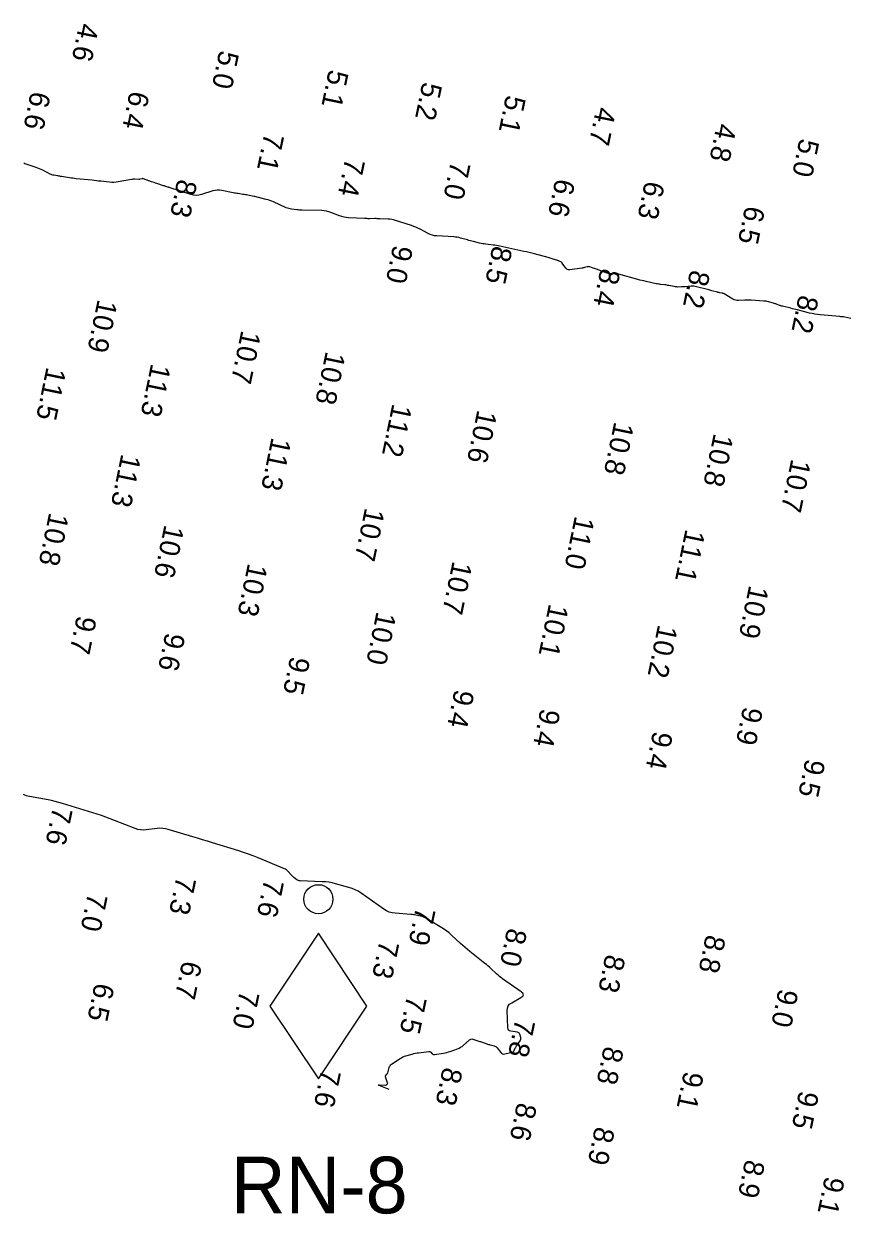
# Model space of a CAD drawing. Extents: x 1023796 to 1112670, y 656573 to 837340.
# Drawn here: x 1105376.3 to 1105477.9, y 697480.7 to 697627.8 of the extents above; entities that cross this region are included whole.
import ezdxf

# ---------------------------------------------------------------- set-up
doc = ezdxf.new("R2010")
doc.units = 0
for name, color, linetype in [('V-CHAN-CONT-8FT', 7, 'Continuous'), ('V-CHAN-NAID', 7, 'Continuous'), ('V-TOPO-SOUN', 7, 'Continuous')]:
    doc.layers.add(name, color=color, linetype=linetype)

msp = doc.modelspace()

# ---------------------------------------------------------------- linework, layer by layer
at = {"layer": 'V-CHAN-CONT-8FT'}
for points in [[(1105478.51, 697591.4), (1105477.74, 697591.54), (1105477.59, 697591.57), (1105477.44, 697591.59), (1105477.28, 697591.61), (1105477.13, 697591.63), (1105474.7, 697591.84), (1105474.37, 697591.88), (1105474.04, 697591.93), (1105473.72, 697591.99), (1105473.4, 697592.06), (1105471.89, 697592.44), (1105471.69, 697592.49), (1105471.49, 697592.54), (1105471.28, 697592.59), (1105471.08, 697592.64), (1105470.04, 697592.9), (1105469.94, 697592.92), (1105469.85, 697592.95), (1105469.76, 697592.98), (1105469.67, 697593.01), (1105469.31, 697593.14), (1105469.22, 697593.18), (1105469.13, 697593.21), (1105469.04, 697593.24), (1105468.94, 697593.26), (1105468.31, 697593.45), (1105468.18, 697593.48), (1105468.04, 697593.51), (1105467.9, 697593.53), (1105467.76, 697593.54), (1105466.17, 697593.63), (1105465.98, 697593.64), (1105465.78, 697593.64), (1105465.59, 697593.64), (1105465.39, 697593.63), (1105464.62, 697593.59), (1105464.43, 697593.6), (1105464.24, 697593.63), (1105464.07, 697593.69), (1105463.9, 697593.78), (1105462.83, 697594.43), (1105462.77, 697594.47), (1105462.7, 697594.49), (1105462.63, 697594.51), (1105462.56, 697594.53), (1105462.28, 697594.57), (1105462.21, 697594.58), (1105462.14, 697594.59), (1105462.07, 697594.61), (1105462, 697594.63), (1105461.34, 697594.82), (1105461.2, 697594.86), (1105461.07, 697594.89), (1105460.94, 697594.93), (1105460.8, 697594.96), (1105459.41, 697595.31), (1105459.26, 697595.34), (1105459.1, 697595.36), (1105458.94, 697595.37), (1105458.77, 697595.36), (1105458.03, 697595.3), (1105457.91, 697595.29), (1105457.8, 697595.28), (1105457.69, 697595.28), (1105457.57, 697595.28), (1105457.12, 697595.27), (1105457, 697595.28), (1105456.89, 697595.28), (1105456.78, 697595.3), (1105456.67, 697595.32), (1105456.02, 697595.46), (1105455.89, 697595.48), (1105455.76, 697595.51), (1105455.63, 697595.53), (1105455.5, 697595.54), (1105454.97, 697595.6), (1105454.84, 697595.61), (1105454.71, 697595.63), (1105454.58, 697595.65), (1105454.45, 697595.68), (1105453.19, 697595.96), (1105452.93, 697596.02), (1105452.68, 697596.08), (1105452.43, 697596.14), (1105452.18, 697596.21), (1105449.83, 697596.87), (1105449.7, 697596.9), (1105449.57, 697596.92), (1105449.43, 697596.93), (1105449.3, 697596.94), (1105448.76, 697596.92), (1105448.63, 697596.92), (1105448.5, 697596.94), (1105448.37, 697596.97), (1105448.24, 697597.01), (1105447.06, 697597.48), (1105446.96, 697597.51), (1105446.86, 697597.55), (1105446.76, 697597.58), (1105446.66, 697597.62), (1105446.22, 697597.76), (1105446.14, 697597.78), (1105446.06, 697597.79), (1105445.98, 697597.78), (1105445.9, 697597.76), (1105445.59, 697597.67), (1105445.51, 697597.65), (1105445.43, 697597.64), (1105445.35, 697597.62), (1105445.27, 697597.61), (1105443.76, 697597.39), (1105443.62, 697597.39), (1105443.49, 697597.42), (1105443.38, 697597.49), (1105443.29, 697597.59), (1105442.84, 697598.22), (1105442.81, 697598.27), (1105442.77, 697598.31), (1105442.72, 697598.34), (1105442.67, 697598.37), (1105442.45, 697598.48), (1105442.4, 697598.51), (1105442.35, 697598.53), (1105442.29, 697598.55), (1105442.23, 697598.57), (1105441.6, 697598.77), (1105441.48, 697598.81), (1105441.35, 697598.85), (1105441.23, 697598.89), (1105441.1, 697598.92), (1105439.4, 697599.37), (1105439.07, 697599.46), (1105438.75, 697599.54), (1105438.42, 697599.61), (1105438.09, 697599.68), (1105435.12, 697600.31), (1105434.91, 697600.35), (1105434.7, 697600.39), (1105434.49, 697600.43), (1105434.28, 697600.46), (1105433.39, 697600.57), (1105433.2, 697600.6), (1105433, 697600.63), (1105432.81, 697600.67), (1105432.62, 697600.71), (1105431.86, 697600.9), (1105431.67, 697600.94), (1105431.49, 697600.99), (1105431.3, 697601.04), (1105431.11, 697601.09), (1105430.27, 697601.33), (1105430.06, 697601.38), (1105429.86, 697601.42), (1105429.65, 697601.44), (1105429.44, 697601.46), (1105427.33, 697601.58), (1105427.05, 697601.61), (1105426.78, 697601.67), (1105426.51, 697601.76), (1105426.26, 697601.88), (1105425.25, 697602.41), (1105424.99, 697602.54), (1105424.74, 697602.66), (1105424.47, 697602.76), (1105424.2, 697602.86), (1105422.2, 697603.51), (1105421.98, 697603.57), (1105421.76, 697603.62), (1105421.54, 697603.65), (1105421.32, 697603.67), (1105420.28, 697603.71), (1105420.12, 697603.72), (1105419.96, 697603.72), (1105419.81, 697603.73), (1105419.65, 697603.73), (1105419.02, 697603.72), (1105418.86, 697603.72), (1105418.7, 697603.73), (1105418.55, 697603.73), (1105418.39, 697603.74), (1105416.43, 697603.82), (1105416.14, 697603.85), (1105415.86, 697603.9), (1105415.58, 697603.97), (1105415.31, 697604.06), (1105414.24, 697604.49), (1105413.97, 697604.58), (1105413.69, 697604.65), (1105413.41, 697604.69), (1105413.12, 697604.71), (1105410.67, 697604.77), (1105410.51, 697604.78), (1105410.34, 697604.79), (1105410.17, 697604.8), (1105410.01, 697604.82), (1105409.35, 697604.9), (1105409.18, 697604.92), (1105409.02, 697604.96), (1105408.87, 697605.01), (1105408.71, 697605.07), (1105407.15, 697605.78), (1105406.93, 697605.88), (1105406.7, 697605.96), (1105406.47, 697606.03), (1105406.24, 697606.1), (1105405.13, 697606.37), (1105404.98, 697606.41), (1105404.84, 697606.44), (1105404.69, 697606.47), (1105404.54, 697606.5), (1105403.96, 697606.62), (1105403.81, 697606.65), (1105403.66, 697606.68), (1105403.52, 697606.7), (1105403.37, 697606.72), (1105402.76, 697606.81), (1105402.61, 697606.83), (1105402.46, 697606.86), (1105402.31, 697606.89), (1105402.16, 697606.91), (1105400.76, 697607.2), (1105400.47, 697607.24), (1105400.19, 697607.25), (1105399.91, 697607.21), (1105399.64, 697607.15), (1105398.24, 697606.7), (1105397.92, 697606.63), (1105397.59, 697606.6), (1105397.27, 697606.63), (1105396.94, 697606.71), (1105394.35, 697607.55), (1105394.29, 697607.57), (1105394.22, 697607.59), (1105394.15, 697607.61), (1105394.09, 697607.63), (1105393.82, 697607.71), (1105393.75, 697607.73), (1105393.69, 697607.75), (1105393.62, 697607.77), (1105393.55, 697607.79), (1105392.7, 697608.07), (1105392.54, 697608.12), (1105392.38, 697608.18), (1105392.21, 697608.24), (1105392.05, 697608.29), (1105391.08, 697608.65), (1105391.04, 697608.66), (1105390.99, 697608.67), (1105390.94, 697608.67), (1105390.89, 697608.66), (1105390.68, 697608.6), (1105390.63, 697608.59), (1105390.58, 697608.58), (1105390.53, 697608.58), (1105390.48, 697608.58), (1105389.98, 697608.6), (1105389.88, 697608.6), (1105389.79, 697608.59), (1105389.69, 697608.58), (1105389.59, 697608.57), (1105387.96, 697608.27), (1105387.69, 697608.23), (1105387.42, 697608.21), (1105387.15, 697608.21), (1105386.88, 697608.23), (1105385.8, 697608.34), (1105385.53, 697608.37), (1105385.26, 697608.4), (1105384.99, 697608.43), (1105384.72, 697608.46), (1105382.75, 697608.66), (1105382.55, 697608.68), (1105382.34, 697608.71), (1105382.14, 697608.74), (1105381.93, 697608.77), (1105380.95, 697608.93), (1105380.83, 697608.95), (1105380.71, 697608.97), (1105380.59, 697608.99), (1105380.47, 697609.01), (1105379.99, 697609.08), (1105379.87, 697609.1), (1105379.75, 697609.14), (1105379.64, 697609.18), (1105379.53, 697609.23), (1105378.61, 697609.71), (1105378.42, 697609.8), (1105378.22, 697609.89), (1105378.02, 697609.97), (1105377.82, 697610.04), (1105376.57, 697610.46), (1105376.42, 697610.51), (1105376.27, 697610.56)], [(1105421.42, 697496.09), (1105420.21, 697496.6), (1105420.12, 697496.64), (1105420.09, 697496.67), (1105420.13, 697496.68), (1105420.23, 697496.68), (1105420.98, 697496.63), (1105421.01, 697496.63), (1105421.05, 697496.64), (1105421.08, 697496.65), (1105421.11, 697496.68), (1105421.22, 697496.79), (1105421.24, 697496.82), (1105421.25, 697496.85), (1105421.26, 697496.88), (1105421.25, 697496.92), (1105420.99, 697497.67), (1105420.98, 697497.72), (1105420.98, 697497.76), (1105421, 697497.81), (1105421.02, 697497.84), (1105421.16, 697497.99), (1105421.19, 697498.03), (1105421.22, 697498.07), (1105421.24, 697498.12), (1105421.26, 697498.16), (1105421.44, 697498.82), (1105421.48, 697498.94), (1105421.55, 697499.05), (1105421.63, 697499.14), (1105421.73, 697499.22), (1105422.79, 697499.94), (1105422.96, 697500.04), (1105423.13, 697500.14), (1105423.32, 697500.21), (1105423.51, 697500.27), (1105424.29, 697500.49), (1105424.49, 697500.54), (1105424.68, 697500.58), (1105424.88, 697500.62), (1105425.08, 697500.65), (1105426.32, 697500.81), (1105426.39, 697500.81), (1105426.45, 697500.79), (1105426.51, 697500.76), (1105426.57, 697500.72), (1105426.77, 697500.51), (1105426.83, 697500.46), (1105426.89, 697500.43), (1105426.95, 697500.42), (1105427.02, 697500.42), (1105428.14, 697500.6), (1105428.35, 697500.64), (1105428.56, 697500.69), (1105428.76, 697500.75), (1105428.97, 697500.82), (1105429.89, 697501.14), (1105430.08, 697501.22), (1105430.26, 697501.32), (1105430.44, 697501.43), (1105430.6, 697501.56), (1105431.35, 697502.23), (1105431.44, 697502.3), (1105431.55, 697502.34), (1105431.66, 697502.35), (1105431.78, 697502.33), (1105432.26, 697502.18), (1105432.38, 697502.14), (1105432.5, 697502.1), (1105432.62, 697502.06), (1105432.74, 697502.02), (1105433.49, 697501.76), (1105433.6, 697501.72), (1105433.72, 697501.68), (1105433.83, 697501.65), (1105433.94, 697501.62), (1105434.4, 697501.5), (1105434.51, 697501.47), (1105434.61, 697501.41), (1105434.7, 697501.34), (1105434.77, 697501.26), (1105435.22, 697500.69), (1105435.32, 697500.58), (1105435.44, 697500.51), (1105435.58, 697500.49), (1105435.73, 697500.51), (1105436.64, 697500.72), (1105436.71, 697500.74), (1105436.78, 697500.78), (1105436.83, 697500.84), (1105436.88, 697500.91), (1105437.02, 697501.21), (1105437.06, 697501.28), (1105437.1, 697501.35), (1105437.15, 697501.42), (1105437.19, 697501.49), (1105437.64, 697502.12), (1105437.69, 697502.21), (1105437.72, 697502.31), (1105437.72, 697502.41), (1105437.7, 697502.52), (1105437.58, 697502.95), (1105437.54, 697503.04), (1105437.47, 697503.12), (1105437.39, 697503.17), (1105437.29, 697503.2), (1105436.48, 697503.31), (1105436.33, 697503.36), (1105436.22, 697503.44), (1105436.15, 697503.56), (1105436.12, 697503.71), (1105436.03, 697505.85), (1105436.05, 697506.16), (1105436.15, 697506.43), (1105436.33, 697506.65), (1105436.58, 697506.83), (1105437.73, 697507.48), (1105437.95, 697507.65), (1105438.03, 697507.82), (1105437.97, 697508), (1105437.77, 697508.19), (1105435.45, 697509.8), (1105435.26, 697509.95), (1105435.07, 697510.09), (1105434.89, 697510.25), (1105434.71, 697510.41), (1105434, 697511.06), (1105433.82, 697511.22), (1105433.64, 697511.38), (1105433.46, 697511.54), (1105433.27, 697511.69), (1105431.42, 697513.17), (1105431.13, 697513.41), (1105430.84, 697513.66), (1105430.55, 697513.91), (1105430.27, 697514.17), (1105429.16, 697515.2), (1105428.87, 697515.45), (1105428.58, 697515.69), (1105428.27, 697515.9), (1105427.94, 697516.1), (1105425.89, 697517.31), (1105425.75, 697517.38), (1105425.62, 697517.44), (1105425.47, 697517.49), (1105425.33, 697517.52), (1105424.73, 697517.65), (1105424.58, 697517.68), (1105424.43, 697517.71), (1105424.28, 697517.73), (1105424.13, 697517.74), (1105422.16, 697517.89), (1105421.8, 697517.94), (1105421.44, 697518.04), (1105421.11, 697518.19), (1105420.79, 697518.39), (1105417.97, 697520.38), (1105417.62, 697520.61), (1105417.25, 697520.8), (1105416.86, 697520.96), (1105416.46, 697521.09), (1105414.82, 697521.54), (1105414.41, 697521.64), (1105413.99, 697521.71), (1105413.57, 697521.76), (1105413.15, 697521.79), (1105410.44, 697521.88), (1105410.33, 697521.89), (1105410.22, 697521.92), (1105410.12, 697521.97), (1105410.03, 697522.03), (1105409.66, 697522.32), (1105409.57, 697522.39), (1105409.48, 697522.47), (1105409.4, 697522.55), (1105409.32, 697522.63), (1105408.93, 697523.07), (1105408.84, 697523.16), (1105408.73, 697523.25), (1105408.62, 697523.32), (1105408.5, 697523.37), (1105405.23, 697524.74), (1105404.64, 697524.98), (1105404.05, 697525.2), (1105403.45, 697525.41), (1105402.84, 697525.6), (1105399.61, 697526.59), (1105398.99, 697526.78), (1105398.38, 697526.97), (1105397.76, 697527.15), (1105397.15, 697527.34), (1105394.13, 697528.25), (1105393.79, 697528.33), (1105393.45, 697528.38), (1105393.11, 697528.39), (1105392.77, 697528.36), (1105391.39, 697528.18), (1105391.05, 697528.16), (1105390.71, 697528.18), (1105390.38, 697528.24), (1105390.05, 697528.35), (1105387.5, 697529.36), (1105386.97, 697529.57), (1105386.43, 697529.77), (1105385.89, 697529.95), (1105385.34, 697530.13), (1105381.04, 697531.46), (1105380.6, 697531.59), (1105380.16, 697531.7), (1105379.72, 697531.81), (1105379.28, 697531.89), (1105376.98, 697532.32), (1105376.79, 697532.36), (1105376.6, 697532.41), (1105376.42, 697532.48), (1105376.24, 697532.56)]]:
    msp.add_lwpolyline(points, dxfattribs=at)
at = {"layer": 'V-CHAN-NAID'}
msp.add_lwpolyline([(1105412.69, 697515.42), (1105406.69, 697506.42), (1105412.69, 697497.42), (1105418.69, 697506.42)], close=True, dxfattribs=at)
msp.add_circle((1105412.69, 697519.62), 1.8, dxfattribs=at)

# ---------------------------------------------------------------- texts
msp.add_text('RN-8', height=7, dxfattribs=at).set_placement((1105401.88, 697480.8))
at = {"layer": 'V-TOPO-SOUN'}
for s, p in [('4.6', (1105383.14, 697627.99)), ('5.0', (1105400.46, 697624.62)), ('5.1', (1105414, 697622.25)), ('5.2', (1105425.57, 697620.72)), ('6.6', (1105377.17, 697619.56)), ('6.4', (1105389.39, 697619.6)), ('5.1', (1105435.91, 697619.1)), ('4.7', (1105447.06, 697617.63)), ('4.8', (1105461.96, 697615.6)), ('7.1', (1105406.03, 697614.41)), ('5.0', (1105472.18, 697613.73)), ('7.4', (1105416.03, 697611.3)), ('7.0', (1105429.07, 697610.94)), ('8.3', (1105395.29, 697608.71)), ('6.6', (1105442, 697608.77)), ('6.3', (1105453.07, 697608.48)), ('6.5', (1105465.47, 697605.41)), ('9.0', (1105421.95, 697600.57)), ('8.5', (1105434.24, 697600.48)), ('8.4', (1105447.59, 697597.69)), ('8.2', (1105458.68, 697597.49)), ('8.2', (1105472.1, 697594.4)), ('10.9 ', (1105385.43, 697593.84)), ('10.7 ', (1105403.18, 697590)), ('10.8 ', (1105413.62, 697587.41)), ('11.5 ', (1105379.1, 697585.47)), ('11.3 ', (1105392.03, 697585.9)), ('11.2 ', (1105421.85, 697580.94)), ('10.6 ', (1105432.36, 697580.18)), ('10.8 ', (1105449.28, 697578.71)), ('11.3 ', (1105406.92, 697576.78)), ('10.8 ', (1105461.58, 697577.27)), ('11.3 ', (1105388.35, 697574.74)), ('10.7 ', (1105471.16, 697574.12)), ('10.7 ', (1105418.47, 697568.08)), ('10.8 ', (1105379.43, 697567.49)), ('11.0 ', (1105444.41, 697567.07)), ('10.6 ', (1105393.68, 697565.98)), ('11.1 ', (1105458.08, 697565.44)), ('10.3 ', (1105404, 697561.23)), ('10.7 ', (1105429.3, 697561.49)), ('10.9 ', (1105465.95, 697558.5)), ('10.1 ', (1105441.21, 697556.22)), ('9.7', (1105382.86, 697554.77)), ('10.0 ', (1105419.9, 697555.26)), ('10.2 ', (1105454.69, 697553.65)), ('9.6', (1105393.8, 697552.67)), ('9.5', (1105409.24, 697549.73)), ('9.4', (1105429.54, 697545.65)), ('9.4', (1105440.17, 697543.29)), ('9.9', (1105465.21, 697543.52)), ('9.4', (1105454.08, 697540.5)), ('9.5', (1105472.92, 697537.07)), ('7.6', (1105379.89, 697531.14)), ('7.3', (1105395.16, 697522.55)), ('7.6', (1105406.01, 697522.22)), ('7.0', (1105384.22, 697520.49)), ('7.9', (1105424.75, 697518.75)), ('8.0', (1105436.06, 697516.16)), ('8.8', (1105460.61, 697515.34)), ('7.3', (1105420.26, 697514.65)), ('6.7', (1105395.88, 697512.12)), ('8.3', (1105448.21, 697512.91)), ('6.5', (1105385.06, 697509.38)), ('7.0', (1105402.99, 697508.45)), ('7.5', (1105423.66, 697507.82)), ('9.0', (1105469.59, 697508.65)), ('7.8', (1105437.06, 697504.94)), ('8.8', (1105448.01, 697501.56)), ('8.3', (1105428.1, 697498.97)), ('7.6', (1105413.06, 697498.73)), ('9.1', (1105457.9, 697498.47)), ('9.5', (1105472.13, 697496.06)), ('8.6', (1105437.27, 697494.6)), ('8.9', (1105446.9, 697491.62)), ('8.9', (1105465.47, 697487.55)), ('9.1', (1105475.32, 697485.48))]:
    msp.add_text(s, height=2.5, rotation=258.315, dxfattribs=at).set_placement(p)

doc.saveas('drawing.dxf')
